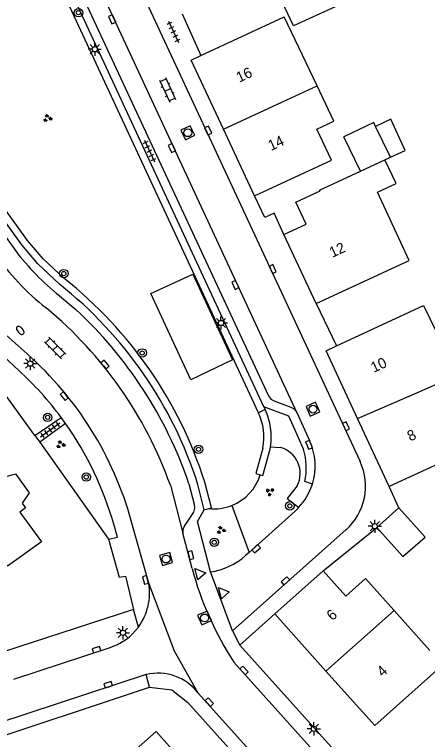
# Model space of a CAD drawing. Extents: x 136000 to 138005, y 398500 to 400500.
# Drawn here: x 137581.9 to 137621.2, y 399032.5 to 399101.6 of the extents above; entities that cross this region are included whole.
import ezdxf

# ---------------------------------------------------------------- set-up
doc = ezdxf.new("R2010")
doc.units = 0
for name, color, linetype in [('gg-anno-huisnummerreeks BGT', 7, 'Continuous'), ('gg-bbg-bijgebouw', 7, 'Continuous'), ('gg-bbg-gedigitaliseerde bebouwing', 7, 'Continuous'), ('gg-bbg-gedigitaliseerde bijgebouw', 7, 'Continuous'), ('gg-bbg-hoofdgebouw', 7, 'Continuous'), ('gg-bbg-luifel en loopbrug', 7, 'Continuous'), ('gg-bbg-tussenscheiding', 7, 'Continuous'), ('gg-knt-onverhard', 7, 'Continuous'), ('gg-knt-verharding', 7, 'Continuous'), ('gg-knt-verharding nz', 7, 'Continuous'), ('gt-grn-groengrens', 7, 'Continuous'), ('gt-grn-weggrens', 7, 'Continuous'), ('gt-symb-boom', 7, 'Continuous'), ('gt-symb-brandkraan', 7, 'Continuous'), ('gt-symb-groenvak', 7, 'Continuous'), ('gt-symb-klinker verharding', 7, 'Continuous'), ('gt-symb-kolk', 7, 'Continuous'), ('gt-symb-lichtmast', 7, 'Continuous'), ('gt-symb-rioolschacht', 7, 'Continuous'), ('gt-symb-tegel verharding', 7, 'Continuous'), ('gt-symb-waterafsluiter', 7, 'Continuous')]:
    doc.layers.add(name, color=color, linetype=linetype)

# ---------------------------------------------------------------- blocks, each defined once
blk = doc.blocks.new('gt0-LMAST')
at = {"layer": 'gt-symb-lichtmast'}
for p, q in [((-0.182, 0.173), (-0.447, 0.438)), ((-0.005, 0.246), (-0.005, 0.621)), ((0.172, 0.173), (0.437, 0.438)), ((-0.255, -0.004), (-0.63, -0.004)), ((-0.182, -0.181), (-0.447, -0.446)), ((-0.005, -0.254), (-0.005, -0.629)), ((0.437, -0.446), (0.172, -0.181)), ((0.245, -0.004), (0.62, -0.004))]:
    blk.add_line(p, q, dxfattribs=at)
blk.add_circle((-0.005, -0.004), 0.25, dxfattribs=at)
blk = doc.blocks.new('gt0-KOLK')
at = {"layer": 'gt-symb-kolk'}
blk.add_lwpolyline([(0, 0), (0.375, 0), (0.375, 0.4), (-0.375, 0.4), (-0.375, 0), (0, 0)], dxfattribs=at)
blk = doc.blocks.new('gt0-RS')
at = {"layer": 'gt-symb-rioolschacht'}
blk.add_lwpolyline([(-0.5, -0.5), (0.5, -0.5), (0.5, 0.5), (-0.5, 0.5)], close=True, dxfattribs=at)
blk.add_circle((0, 0), 0.375, dxfattribs=at)
blk = doc.blocks.new('gt0-BR')
at = {"layer": 'gt-symb-brandkraan'}
for centre, radius, start, end in [((-0.244, 0), 0.206, 107.56694, 252.43307), ((0.599, -2.664), 3, 106.89205, 107.56694), ((0, -0.691), 0.938, 73.10799, 106.89205), ((-0.599, -2.664), 3, 72.43309, 73.10799), ((0.244, 0), 0.206, 287.56695, 72.43309), ((0.599, 2.664), 3, 252.43307, 253.10797), ((0, 0.691), 0.938, 253.10797, 286.89206), ((-0.599, 2.664), 3, 286.89206, 287.56695)]:
    blk.add_arc(centre, radius, start, end, dxfattribs=at)
blk = doc.blocks.new('gt0-GRVAK')
at = {"layer": 'gt-symb-groenvak'}
for p, q in [((-0.11, 0.189), (-0.228, 0.24)), ((-0.182, 0.153), (0.088, 0.153)), ((-0.091, 0.211), (-0.156, 0.322)), ((-0.047, 0.214), (-0.047, 0.393)), ((-0.004, 0.211), (0.061, 0.322)), ((0.015, 0.189), (0.133, 0.24)), ((0.262, -0.052), (0.197, 0.059)), ((0.305, -0.049), (0.305, 0.13)), ((0.349, -0.052), (0.414, 0.059)), ((-0.245, -0.228), (-0.363, -0.177)), ((-0.318, -0.264), (-0.047, -0.264)), ((-0.226, -0.206), (-0.291, -0.095)), ((-0.183, -0.203), (-0.183, -0.024)), ((-0.139, -0.206), (-0.074, -0.095)), ((-0.12, -0.228), (-0.002, -0.177)), ((0.243, -0.074), (0.125, -0.023)), ((0.17, -0.11), (0.441, -0.11)), ((0.368, -0.074), (0.486, -0.023))]:
    blk.add_line(p, q, dxfattribs=at)
blk = doc.blocks.new('gt0-BOOM')
at = {"layer": 'gt-symb-boom'}
for radius in [0.4, 0.2]:
    blk.add_circle((0, 0), radius, dxfattribs=at)
blk = doc.blocks.new('gt0-TEG1')
at = {"layer": 'gt-symb-tegel verharding'}
for p, q in [((-1.125, 0), (1.125, 0)), ((-0.9, -0.25), (-0.9, 0.25)), ((-0.45, -0.25), (-0.45, 0.25)), ((0, -0.25), (0, 0.25)), ((0.45, -0.25), (0.45, 0.25)), ((0.9, -0.25), (0.9, 0.25))]:
    blk.add_line(p, q, dxfattribs=at)
blk = doc.blocks.new('gt0-KL1')
at = {"layer": 'gt-symb-klinker verharding'}
for p, q in [((-1.15, 0.3), (1.15, 0.3)), ((-1, -0.3), (-1, 0.3)), ((-0.5, 0.3), (-0.5, 0.45)), ((0, -0.3), (0, 0.3)), ((0.5, 0.3), (0.5, 0.45)), ((1, -0.3), (1, 0.3)), ((-1.15, -0.3), (1.15, -0.3)), ((-0.5, -0.45), (-0.5, -0.3)), ((0.5, -0.45), (0.5, -0.3))]:
    blk.add_line(p, q, dxfattribs=at)
blk = doc.blocks.new('gt0-WAFSL')
at = {"layer": 'gt-symb-waterafsluiter'}
for p, q in [((-0.5, -0.333), (0, 0.667)), ((0, 0.667), (0.5, -0.333)), ((0.5, -0.333), (-0.5, -0.333))]:
    blk.add_line(p, q, dxfattribs=at)

msp = doc.modelspace()

# ---------------------------------------------------------------- linework, layer by layer
at = {"layer": 'gg-bbg-bijgebouw'}
for p, q in [((137614.856, 399086.651), (137613.269, 399089.914)), ((137618.5, 399054.59), (137616.4, 399052.72))]:
    msp.add_line(p, q, dxfattribs=at)
msp.add_lwpolyline([(137616.4, 399052.72), (137618.88, 399049.93), (137620.98, 399051.8), (137618.5, 399054.59)], dxfattribs=at)
at = {"layer": 'gg-bbg-gedigitaliseerde bebouwing'}
for p, q in [((137599.641, 399097.639), (137607.592, 399101.334)), ((137610.714, 399094.77), (137607.592, 399101.334)), ((137622.269, 399058.784), (137617.58, 399056.6)), ((137615.32, 399047.85), (137618.038, 399044.805)), ((137618.038, 399044.805), (137621.451, 399040.982)), ((137622.666, 399039.621), (137616.19, 399033.84))]:
    msp.add_line(p, q, dxfattribs=at)
for points in [[(137612.098, 399087.697), (137610.699, 399090.638), (137612.314, 399091.407), (137610.714, 399094.77)], [(137610.62, 399074.03), (137619.467, 399078.133), (137616.451, 399084.636), (137618.222, 399085.458), (137617.169, 399087.723)], [(137620.835, 399073.855), (137624.036, 399067.274), (137622.862, 399066.703)]]:
    msp.add_lwpolyline(points, dxfattribs=at)
at = {"layer": 'gg-bbg-gedigitaliseerde bijgebouw'}
for p, q in [((137617.685, 399087.963), (137616.285, 399090.907)), ((137617.169, 399087.723), (137617.685, 399087.963))]:
    msp.add_line(p, q, dxfattribs=at)
msp.add_lwpolyline([(137616.285, 399090.907), (137616.114, 399091.267), (137613.269, 399089.914)], dxfattribs=at)
at = {"layer": 'gg-bbg-hoofdgebouw'}
for p, q in [((137604.76, 399084.28), (137601.795, 399090.654)), ((137604.76, 399084.28), (137612.098, 399087.697)), ((137610.95, 399084.84), (137614.856, 399086.651)), ((137610.62, 399074.03), (137607.56, 399080.62)), ((137612.546, 399069.999), (137620.835, 399073.855)), ((137611.56, 399069.54), (137612.546, 399069.999)), ((137614.57, 399063.07), (137611.56, 399069.54)), ((137617.58, 399056.6), (137614.57, 399063.07)), ((137606.69, 399044.48), (137611.3, 399048.59)), ((137611.553, 399039.034), (137606.69, 399044.48)), ((137616.19, 399033.84), (137611.553, 399039.034))]:
    msp.add_line(p, q, dxfattribs=at)
for points in [[(137601.795, 399090.654), (137598.74, 399097.22), (137599.641, 399097.639)], [(137607.56, 399080.62), (137609.663, 399081.6), (137608.692, 399083.685), (137610.989, 399084.755), (137610.95, 399084.84)], [(137580.896, 399057.494), (137582.026, 399057.83), (137583.33, 399056), (137582.661, 399055.026)], [(137582.661, 399055.026), (137582.98, 399054.581), (137582.44, 399054.171), (137584.48, 399051.341), (137581.24, 399049.011), (137579.19, 399051.861), (137576.5, 399049.921)], [(137611.3, 399048.59), (137613.45, 399046.18), (137615.32, 399047.85)], [(137599.74, 399028.386), (137595.39, 399033.291), (137589.4, 399027.971), (137591.73, 399025.351), (137589.81, 399023.651)]]:
    msp.add_lwpolyline(points, dxfattribs=at)
at = {"layer": 'gg-bbg-luifel en loopbrug'}
for points in [[(137613.885, 399102.992), (137608.454, 399100.468), (137607.093, 399103.396)], [(137617.685, 399087.963), (137619.098, 399088.62), (137617.723, 399091.576), (137616.285, 399090.907)]]:
    msp.add_lwpolyline(points, dxfattribs=at)
at = {"layer": 'gg-bbg-tussenscheiding'}
for p, q in [((137607.422, 399093.25), (137610.714, 399094.77)), ((137601.795, 399090.654), (137607.422, 399093.25)), ((137614.856, 399086.651), (137617.169, 399087.723)), ((137620.206, 399065.52), (137622.862, 399066.703)), ((137614.57, 399063.07), (137620.206, 399065.52)), ((137611.553, 399039.034), (137618.038, 399044.805))]:
    msp.add_line(p, q, dxfattribs=at)
at = {"layer": 'gg-knt-onverhard'}
msp.add_lwpolyline([(137598.89, 399076.836), (137602.664, 399068.686), (137598.704, 399066.781), (137594.906, 399074.983), (137598.89, 399076.836)], dxfattribs=at)
at = {"layer": 'gg-knt-verharding'}
for p, q in [((137585.697, 399121.573), (137614.806, 399058.978)), ((137605.658, 399064.193), (137583.928, 399111.007)), ((137597.86, 399101.62), (137599.641, 399097.639)), ((137586.219, 399074.764), (137587.755, 399073.478)), ((137610.62, 399074.03), (137612.546, 399069.999)), ((137608.788, 399063.645), (137609.217, 399062.667)), ((137583.869, 399061.452), (137586.359, 399063.19)), ((137586.776, 399062.613), (137586.359, 399063.19)), ((137586.776, 399062.613), (137584.322, 399060.828)), ((137609.406, 399060.168), (137608.465, 399062.325)), ((137609.217, 399062.667), (137609.996, 399060.989)), ((137599.978, 399054.394), (137599.357, 399056.814)), ((137610.265, 399056.831), (137609.541, 399057.075)), ((137618.5, 399054.59), (137617.58, 399056.6)), ((137594.689, 399047.392), (137593.033, 399053.354)), ((137613.465, 399052.499), (137602.648, 399042.866)), ((137611.3, 399048.59), (137616.4, 399052.72)), ((137598.817, 399048.792), (137597.942, 399052.153)), ((137604.237, 399050.34), (137603.9, 399050.037)), ((137602.648, 399042.866), (137600.562, 399048.481)), ((137606.69, 399044.48), (137603.348, 399041.488)), ((137603.348, 399041.488), (137614.171, 399029.476)), ((137581.86, 399038.265), (137590.922, 399041.244)), ((137625.889, 399014.159), (137602.799, 399039.868)), ((137594.446, 399038.703), (137519.344, 399014.042)), ((137599.411, 399036.943), (137622.595, 399011.151))]:
    msp.add_line(p, q, dxfattribs=at)
for points in [[(137585.006, 399110.651), (137606.08, 399065.242), (137606.321, 399064.919), (137606.677, 399064.728), (137608.222, 399064.159), (137608.557, 399063.96), (137608.788, 399063.645)], [(137583.136, 399069.229), (137580.249, 399071.797), (137578.152, 399073.925), (137576.323, 399076.233), (137555.897, 399104.842)], [(137561.686, 399104.447), (137561.932, 399104.278), (137562.21, 399104.171), (137563.825, 399103.897), (137564.191, 399103.756), (137564.47, 399103.48), (137582.012, 399079.081)], [(137586.197, 399075.879), (137584.146, 399077.799), (137582.605, 399079.618), (137566.808, 399101.595)], [(137607.56, 399080.62), (137606.64, 399082.63), (137605.75, 399082.23), (137604.76, 399084.28)], [(137582.321, 399067.669), (137580.404, 399069.423), (137579.747, 399068.681), (137578.996, 399068.152)], [(137608.465, 399062.325), (137608.03, 399063.312), (137605.658, 399064.193)], [(137598.521, 399056.878), (137599.018, 399054.914), (137599.047, 399054.537), (137598.958, 399054.17), (137598.071, 399052.818), (137597.941, 399052.498), (137597.942, 399052.153)], [(137608.959, 399054.606), (137608.619, 399054.274), (137604.237, 399050.34)], [(137600.562, 399048.481), (137599.345, 399053.261), (137599.978, 399054.394)], [(137590.878, 399051.582), (137591.709, 399051.792), (137591.358, 399053.027)], [(137590.878, 399051.582), (137591.874, 399047.981), (137592.487, 399048.073), (137593.247, 399044.904)], [(137593.247, 399044.904), (137514.814, 399019.342), (137484.498, 399034.318)], [(137510.559, 399009.861), (137516.87, 399011.941), (137577.85, 399031.891), (137594.78, 399037.492)], [(137594.78, 399037.492), (137596.884, 399037.235), (137598.417, 399036.047), (137605.105, 399028.577)]]:
    msp.add_lwpolyline(points, dxfattribs=at)
for centre, radius, start, end in [((137600.895, 399093.274), 23.622, 216.93041, 231.5909), ((137561.672, 399044.876), 39.531, 17.5778, 51.65452), ((137560.188, 399043.808), 40.5, 18.82717, 47.10402), ((137561.132, 399044.488), 33.11, 15.53116, 48.3504), ((137560.961, 399044.352), 31.621, 36.56419, 47.50769), ((137561.061, 399044.433), 31.492, 15.83573, 35.25882), ((137604.764, 399058.563), 5.767, 342.52573, 24.8774), ((137603.728, 399058.371), 5.956, 347.43505, 17.56335), ((137609.779, 399056.64), 5.544, 311.67302, 24.93947), ((137604.773, 399058.559), 5.757, 316.64104, 342.53597), ((137599.703, 399054.682), 6.261, 277.88736, 312.09755), ((137629.248, 399057.02), 31.524, 195.13054, 212.96351), ((137589.314, 399046.457), 5.456, 323.68522, 9.86594), ((137589.314, 399046.457), 5.456, 287.13838, 323.67996), ((137595.573, 399033.998), 4.838, 37.49697, 103.46609)]:
    msp.add_arc(centre, radius, start, end, dxfattribs=at)
at = {"layer": 'gg-knt-verharding nz'}
for p, q in [((137608.788, 399063.645), (137585.529, 399113.808)), ((137596.749, 399056.739), (137597.942, 399052.153))]:
    msp.add_line(p, q, dxfattribs=at)
for centre, radius, start, end in [((137600.026, 399092.636), 24.284, 214.56085, 231.58329), ((137560.226, 399043.735), 38.769, 19.59818, 50.40409)]:
    msp.add_arc(centre, radius, start, end, dxfattribs=at)
at = {"layer": 'gt-grn-groengrens'}
for p, q in [((137605.144, 399063.637), (137583.177, 399110.961)), ((137583.869, 399061.452), (137578.996, 399068.152)), ((137605.658, 399064.193), (137605.779, 399063.932)), ((137605.779, 399063.932), (137605.144, 399063.637)), ((137584.322, 399060.828), (137590.878, 399051.582)), ((137606.29, 399060.399), (137607.186, 399060.336)), ((137599.978, 399054.394), (137600.421, 399054.508)), ((137602.607, 399054.808), (137604.237, 399050.34))]:
    msp.add_line(p, q, dxfattribs=at)
for points in [[(137586.654, 399076.41), (137584.654, 399078.282), (137583.157, 399080.049), (137567.377, 399102.004), (137566.808, 399101.595)], [(137605.563, 399060.27), (137604.874, 399057.861), (137605.31, 399057.736)], [(137605.31, 399057.736), (137605.544, 399057.669), (137606.252, 399060.15), (137606.29, 399060.399)], [(137600.421, 399054.508), (137600.656, 399054.568), (137600.024, 399057.025)], [(137608.825, 399056.679), (137607.868, 399055.469), (137608.959, 399054.606)]]:
    msp.add_lwpolyline(points, dxfattribs=at)
for centre, radius, start, end in [((137561.674, 399044.878), 40.228, 17.57535, 51.61337), ((137599.814, 399061.264), 5.834, 350.18867, 23.99853), ((137599.798, 399061.263), 6.549, 352.41501, 24.04494), ((137606.533, 399057.848), 2.573, 332.98692, 75.29517), ((137600.906, 399059.09), 4.607, 291.66368, 342.91267), ((137600.907, 399059.079), 4.597, 263.9282, 291.70037)]:
    msp.add_arc(centre, radius, start, end, dxfattribs=at)
at = {"layer": 'gt-grn-weggrens'}
for p, q in [((137583.869, 399061.452), (137584.322, 399060.828)), ((137593.71, 399043.226), (137593.247, 399044.904)), ((137602.648, 399042.866), (137603.348, 399041.488)), ((137594.78, 399037.492), (137594.446, 399038.703))]:
    msp.add_line(p, q, dxfattribs=at)
msp.add_lwpolyline([(137599.411, 399036.943), (137597.13, 399040.918), (137594.689, 399047.392)], dxfattribs=at)

# ---------------------------------------------------------------- block references
at = {"layer": 'gt-symb-boom'}
for p in [(137588.008, 399101.729), (137586.612, 399076.885), (137594.068, 399069.328), (137585.078, 399063.191), (137599.428, 399060.15), (137588.747, 399057.505), (137608.119, 399054.768), (137600.928, 399051.299)]:
    msp.add_blockref('gt0-BOOM', p, dxfattribs=at)
at = {"layer": 'gt-symb-brandkraan', "rotation": -47.79566231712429}
msp.add_blockref('gt0-BR', (137582.471, 399071.479), dxfattribs=at)
at = {"layer": 'gt-symb-groenvak'}
for p in [(137585.053, 399091.684), (137586.304, 399060.608), (137601.564, 399052.454)]:
    msp.add_blockref('gt0-GRVAK', p, dxfattribs=at)
at = {"layer": 'gt-symb-groenvak', "rotation": 41.919064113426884}
msp.add_blockref('gt0-GRVAK', (137606.206, 399056.092), dxfattribs=at)
at = {"layer": 'gt-symb-klinker verharding'}
for p, rotation in [((137596.488, 399094.383), -65.10079947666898), ((137585.787, 399069.8), -45.000000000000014)]:
    msp.add_blockref('gt0-KL1', p, dxfattribs=dict(at, rotation=rotation))
at = {"layer": 'gt-symb-kolk'}
for p, rotation in [((137591.028, 399101.014), -65.22886109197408), ((137600.171, 399090.431), -64.97272120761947), ((137596.708, 399088.758), -65.22886109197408), ((137606.309, 399077.233), -64.97272120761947), ((137602.755, 399075.716), -64.97272120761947), ((137590.375, 399068.104), -50.275137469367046), ((137586.802, 399065.343), 129.5635086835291), ((137613.282, 399062.258), -64.97272120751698), ((137609.758, 399060.507), -69.02828943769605), ((137604.774, 399050.828), -138.3236422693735), ((137598.495, 399050.026), -75.51896562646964), ((137594.197, 399047.662), -74.28274755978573), ((137607.828, 399047.472), 41.67635773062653), ((137589.784, 399040.871), 18.00007459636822), ((137603.602, 399038.969), -48.00000872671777), ((137590.9, 399037.538), 18.000074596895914), ((137600.304, 399035.946), -48.00000872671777)]:
    msp.add_blockref('gt0-KOLK', p, dxfattribs=dict(at, rotation=rotation))
at = {"layer": 'gt-symb-lichtmast'}
for p in [(137589.563, 399098.251), (137601.574, 399072.184), (137583.425, 399068.317), (137616.207, 399052.828), (137592.247, 399042.681), (137610.405, 399033.536)]:
    msp.add_blockref('gt0-LMAST', p, dxfattribs=at)
at = {"layer": 'gt-symb-rioolschacht'}
for p, rotation in [((137598.415, 399090.3), -64.02428534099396), ((137610.322, 399063.978), -65.9968097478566), ((137596.343, 399049.701), 16.02410965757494), ((137600.008, 399044.091), 24.003190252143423)]:
    msp.add_blockref('gt0-RS', p, dxfattribs=dict(at, rotation=rotation))
at = {"layer": 'gt-symb-tegel verharding'}
for p, rotation in [((137597.058, 399099.917), -65.10079947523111), ((137594.776, 399088.563), -65.10079947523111), ((137585.323, 399062.002), 35.80410590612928)]:
    msp.add_blockref('gt0-TEG1', p, dxfattribs=dict(at, rotation=rotation))
at = {"layer": 'gt-symb-waterafsluiter'}
for p, rotation in [((137599.522, 399048.312), 41.71447897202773), ((137601.762, 399046.491), 41.71447897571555)]:
    msp.add_blockref('gt0-WAFSL', p, dxfattribs=dict(at, rotation=rotation))

# ---------------------------------------------------------------- texts
at = {"layer": 'gg-anno-huisnummerreeks BGT'}
for s, rotation, p in [('16', 25, (137603.301, 399095.058)), ('14', 25, (137606.327, 399088.555)), ('12', 24.9, (137612.153, 399078.381)), ('10', 25, (137616.099, 399067.426)), ('8', 25, (137619.57, 399060.885)), ('6', 41.8, (137612.163, 399043.772)), ('4', 41.8, (137616.938, 399038.425))]:
    msp.add_text(s, height=1, rotation=rotation, dxfattribs=at).set_placement(p)

doc.saveas('drawing.dxf')
